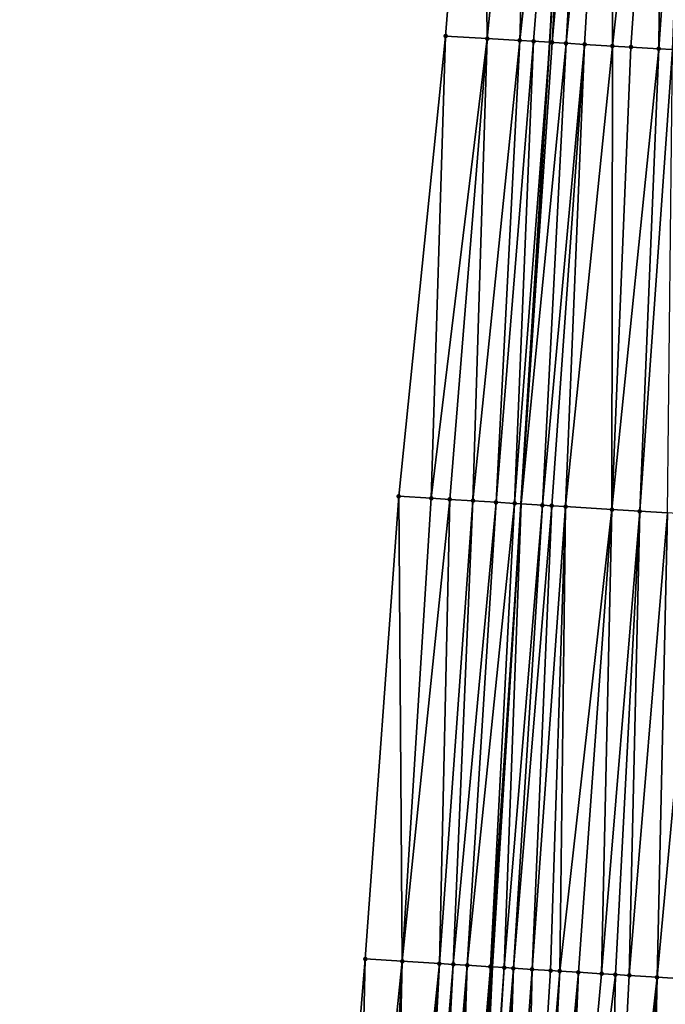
# Model space of a CAD drawing. Header units: feet. Extents: x 2004186 to 2014793, y 836912 to 864902.
# Tile 276 of 656: x 2010684 to 2010712, y 845421 to 845464. Entities that reach past the tile are written whole.
import ezdxf

# ---------------------------------------------------------------- set-up
doc = ezdxf.new("R2010")
doc.units = ezdxf.units.FT
doc.header["$LTSCALE"] = 100
doc.header["$MEASUREMENT"] = 0
for name, color, linetype, lineweight in [('EP_Travel Lane', 5, 'Continuous', 40), ('Road Shots', 4, 'Continuous', 200), ('Road X-Section', 30, 'Continuous', 13)]:
    doc.layers.add(name, color=color, linetype=linetype, lineweight=lineweight)
doc.layers.add('I-77 SB_MM21-27-Surface-Border', color=7, linetype='Continuous')
doc.layers.add('I-77 SB_MM21-27-Surface-TIN', color=7, linetype='Continuous')

msp = doc.modelspace()

# ---------------------------------------------------------------- linework, layer by layer
at = {"layer": 'EP_Travel Lane'}
msp.add_polyline3d([(2010688.721868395, 845163.5837760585, 420.1983156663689), (2010689.938995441, 845183.5414340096, 420.4285566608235), (2010691.156067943, 845203.498197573, 420.6407721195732), (2010692.373227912, 845223.4563953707, 420.8531145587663), (2010693.590517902, 845243.4167251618, 421.0468504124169), (2010694.807854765, 845263.3778235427, 421.2321663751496), (2010696.025411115, 845283.33947389, 421.4553354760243), (2010697.255773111, 845303.2830267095, 421.6589744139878), (2010698.501887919, 845323.2432744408, 421.886820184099), (2010699.747918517, 845343.2021733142, 422.1327576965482), (2010700.994011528, 845363.1620719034, 422.3334524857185), (2010702.240117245, 845383.1221740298, 422.5148224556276), (2010703.486214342, 845403.0821380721, 422.7108676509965), (2010704.732303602, 845423.0419765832, 422.882726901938), (2010705.978141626, 845443.0012234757, 423.0616602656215), (2010707.213930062, 845462.898351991, 423.2089767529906), (2010708.433583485, 845482.8447857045, 423.331041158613), (2010709.603864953, 845502.7657125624, 423.4429845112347)], dxfattribs=at)
at = {"layer": 'I-77 SB_MM21-27-Surface-Border', "color": 3, "linetype": 'ByBlock', "lineweight": -2}
msp.add_polyline3d([(2010684.364728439, 845163.8603183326, 420.0579026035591), (2010685.025423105, 845183.8534304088, 420.2544708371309), (2010687.083227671, 845203.7566149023, 420.4934217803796), (2010687.943531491, 845223.7372291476, 420.7196682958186), (2010688.20515276, 845243.7576328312, 420.9128586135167), (2010689.464856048, 845263.7161216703, 421.0998648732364), (2010690.125708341, 845283.7134168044, 421.2920582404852), (2010691.377490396, 845303.6509596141, 421.5138194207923), (2010692.224658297, 845323.6367865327, 421.7147467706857), (2010693.470940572, 845343.5959540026, 421.9366347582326), (2010694.717274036, 845363.5559412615, 422.1339652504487), (2010695.963619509, 845383.5161208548, 422.3126115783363), (2010697.609173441, 845403.4511477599, 422.5087081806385), (2010699.254701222, 845423.385755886, 422.7114667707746), (2010700.700325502, 845443.3321453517, 422.8873310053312), (2010702.715359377, 845463.1689671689, 423.0533790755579), (2010704.302425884, 845483.090605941, 423.1922684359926), (2010705.464752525, 845503.0045661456, 423.2964426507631)], dxfattribs=at)
at = {"layer": 'I-77 SB_MM21-27-Surface-TIN', "color": 128, "linetype": 'ByBlock', "lineweight": -2}
for points in [[(2010704.302425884, 845483.090605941, 423.1922684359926), (2010702.715359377, 845463.1689671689, 423.0533790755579), (2010704.512110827, 845463.0608720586, 423.1166408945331)], [(2010706.498538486, 845482.9598778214, 423.2724184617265), (2010704.302425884, 845483.090605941, 423.1922684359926), (2010704.512110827, 845463.0608720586, 423.1166408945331)], [(2010706.498538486, 845482.9598778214, 423.2724184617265), (2010704.512110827, 845463.0608720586, 423.1166408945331), (2010705.909580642, 845462.9767390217, 423.1724124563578)], [(2010708.095715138, 845482.8648678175, 423.3225074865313), (2010706.498538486, 845482.9598778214, 423.2724184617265), (2010705.909580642, 845462.9767390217, 423.1724124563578)], [(2010708.095715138, 845482.8648678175, 423.3225074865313), (2010705.909580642, 845462.9767390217, 423.1724124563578), (2010706.508498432, 845462.9407180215, 423.1923094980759)], [(2010708.095715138, 845482.8648678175, 423.3225074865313), (2010706.508498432, 845462.9407180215, 423.1923094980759), (2010707.213930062, 845462.898351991, 423.2089767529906)], [(2010708.095715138, 845482.8648678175, 423.3225074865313), (2010707.213930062, 845462.898351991, 423.2089767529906), (2010708.433583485, 845482.8447857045, 423.331041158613)], [(2010707.307059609, 845462.8927589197, 423.2111771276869), (2010708.433583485, 845482.8447857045, 423.331041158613), (2010707.213930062, 845462.898351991, 423.2089767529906)], [(2010709.093953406, 845482.8055348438, 423.3477203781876), (2010708.433583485, 845482.8447857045, 423.331041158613), (2010707.307059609, 845462.8927589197, 423.2111771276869)], [(2010709.093953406, 845482.8055348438, 423.3477203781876), (2010707.307059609, 845462.8927589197, 423.2111771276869), (2010707.905984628, 845462.8568587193, 423.2176408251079)], [(2010709.892546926, 845482.7581175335, 423.3616983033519), (2010709.093953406, 845482.8055348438, 423.3477203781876), (2010707.905984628, 845462.8568587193, 423.2176408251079)], [(2010709.892546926, 845482.7581175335, 423.3616983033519), (2010707.905984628, 845462.8568587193, 423.2176408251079), (2010708.704554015, 845462.8090367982, 423.2212534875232)], [(2010709.892546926, 845482.7581175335, 423.3616983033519), (2010708.704554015, 845462.8090367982, 423.2212534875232), (2010709.902401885, 845462.7372001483, 423.238211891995)], [(2010712.088689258, 845482.6278912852, 423.378512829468), (2010709.892546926, 845482.7581175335, 423.3616983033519), (2010709.902401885, 845462.7372001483, 423.238211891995)], [(2010712.088689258, 845482.6278912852, 423.378512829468), (2010709.902401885, 845462.7372001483, 423.238211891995), (2010710.700970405, 845462.6893637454, 423.2434350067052)], [(2010712.088689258, 845482.6278912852, 423.378512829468), (2010710.700970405, 845462.6893637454, 423.2434350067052), (2010711.898830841, 845462.6177370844, 423.2370419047)], [(2010713.286583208, 845482.5568272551, 423.3916635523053), (2010712.088689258, 845482.6278912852, 423.378512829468), (2010711.898830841, 845462.6177370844, 423.2370419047)], [(2010713.286583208, 845482.5568272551, 423.3916635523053), (2010711.898830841, 845462.6177370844, 423.2370419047), (2010712.497757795, 845462.5818692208, 423.2399096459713)], [(2010702.09758136, 845443.2445312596, 422.9341100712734), (2010702.715359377, 845463.1689671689, 423.0533790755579), (2010700.700325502, 845443.3321453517, 422.8873310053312)], [(2010704.512110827, 845463.0608720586, 423.1166408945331), (2010702.715359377, 845463.1689671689, 423.0533790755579), (2010702.09758136, 845443.2445312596, 422.9341100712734)], [(2010704.512110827, 845463.0608720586, 423.1166408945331), (2010702.09758136, 845443.2445312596, 422.9341100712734), (2010702.896013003, 845443.1944616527, 422.961354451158)], [(2010704.512110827, 845463.0608720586, 423.1166408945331), (2010702.896013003, 845443.1944616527, 422.961354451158), (2010703.89405349, 845443.1318895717, 422.9936724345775)], [(2010705.909580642, 845462.9767390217, 423.1724124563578), (2010704.512110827, 845463.0608720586, 423.1166408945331), (2010703.89405349, 845443.1318895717, 422.9936724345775)], [(2010705.909580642, 845462.9767390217, 423.1724124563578), (2010703.89405349, 845443.1318895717, 422.9936724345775), (2010704.892090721, 845443.0692653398, 423.0320604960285)], [(2010706.508498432, 845462.9407180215, 423.1923094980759), (2010705.909580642, 845462.9767390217, 423.1724124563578), (2010704.892090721, 845443.0692653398, 423.0320604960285)], [(2010706.508498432, 845462.9407180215, 423.1923094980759), (2010704.892090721, 845443.0692653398, 423.0320604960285), (2010705.690525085, 845443.0192393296, 423.0542304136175)], [(2010706.508498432, 845462.9407180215, 423.1923094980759), (2010705.690525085, 845443.0192393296, 423.0542304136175), (2010707.213930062, 845462.898351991, 423.2089767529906)], [(2010705.690525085, 845443.0192393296, 423.0542304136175), (2010705.978141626, 845443.0012234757, 423.0616602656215), (2010707.213930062, 845462.898351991, 423.2089767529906)], [(2010707.307059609, 845462.8927589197, 423.2111771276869), (2010707.213930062, 845462.898351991, 423.2089767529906), (2010705.978141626, 845443.0012234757, 423.0616602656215)], [(2010707.905984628, 845462.8568587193, 423.2176408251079), (2010707.307059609, 845462.8927589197, 423.2111771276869), (2010705.978141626, 845443.0012234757, 423.0616602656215)], [(2010707.905984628, 845462.8568587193, 423.2176408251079), (2010705.978141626, 845443.0012234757, 423.0616602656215), (2010706.888177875, 845442.9442202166, 423.0851687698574)], [(2010708.704554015, 845462.8090367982, 423.2212534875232), (2010707.905984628, 845462.8568587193, 423.2176408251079), (2010706.888177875, 845442.9442202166, 423.0851687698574)], [(2010708.704554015, 845462.8090367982, 423.2212534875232), (2010706.888177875, 845442.9442202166, 423.0851687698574), (2010707.287397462, 845442.9192457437, 423.0917687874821)], [(2010708.704554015, 845462.8090367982, 423.2212534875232), (2010707.287397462, 845442.9192457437, 423.0917687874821), (2010707.886231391, 845442.8818568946, 423.0931881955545)], [(2010709.902401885, 845462.7372001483, 423.238211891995), (2010708.704554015, 845462.8090367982, 423.2212534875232), (2010707.886231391, 845442.8818568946, 423.0931881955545)], [(2010709.902401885, 845462.7372001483, 423.238211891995), (2010707.886231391, 845442.8818568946, 423.0931881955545), (2010709.882342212, 845442.7571909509, 423.1021618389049)], [(2010710.700970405, 845462.6893637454, 423.2434350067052), (2010709.902401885, 845462.7372001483, 423.238211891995), (2010709.882342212, 845442.7571909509, 423.1021618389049)], [(2010711.898830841, 845462.6177370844, 423.2370419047), (2010710.700970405, 845462.6893637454, 423.2434350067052), (2010709.882342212, 845442.7571909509, 423.1021618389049)], [(2010711.898830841, 845462.6177370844, 423.2370419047), (2010709.882342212, 845442.7571909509, 423.1021618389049), (2010711.080008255, 845442.6823841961, 423.1083827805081)], [(2010712.497757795, 845462.5818692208, 423.2399096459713), (2010711.898830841, 845462.6177370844, 423.2370419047), (2010711.080008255, 845442.6823841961, 423.1083827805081)], [(2010712.497757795, 845462.5818692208, 423.2399096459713), (2010711.080008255, 845442.6823841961, 423.1083827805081), (2010712.27767567, 845442.6075994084, 423.1120467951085)], [(2010700.700325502, 845443.3321453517, 422.8873310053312), (2010699.254701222, 845423.385755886, 422.7114667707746), (2010700.851558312, 845423.2855176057, 422.7631634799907)], [(2010702.09758136, 845443.2445312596, 422.9341100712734), (2010700.700325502, 845443.3321453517, 422.8873310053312), (2010700.851558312, 845423.2855176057, 422.7631634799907)], [(2010702.896013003, 845443.1944616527, 422.961354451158), (2010702.09758136, 845443.2445312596, 422.9341100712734), (2010700.851558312, 845423.2855176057, 422.7631634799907)], [(2010702.896013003, 845443.1944616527, 422.961354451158), (2010700.851558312, 845423.2855176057, 422.7631634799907), (2010702.448419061, 845423.1853379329, 422.8090992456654)], [(2010703.89405349, 845443.1318895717, 422.9936724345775), (2010702.896013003, 845443.1944616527, 422.961354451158), (2010702.448419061, 845423.1853379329, 422.8090992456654)], [(2010703.89405349, 845443.1318895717, 422.9936724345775), (2010702.448419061, 845423.1853379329, 422.8090992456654), (2010703.047238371, 845423.1477149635, 422.8317897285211)], [(2010704.892090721, 845443.0692653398, 423.0320604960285), (2010703.89405349, 845443.1318895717, 422.9936724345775), (2010703.047238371, 845423.1477149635, 422.8317897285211)], [(2010704.892090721, 845443.0692653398, 423.0320604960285), (2010703.047238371, 845423.1477149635, 422.8317897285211), (2010703.646056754, 845423.1100771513, 422.8559391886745)], [(2010705.690525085, 845443.0192393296, 423.0542304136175), (2010704.892090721, 845443.0692653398, 423.0320604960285), (2010703.646056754, 845423.1100771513, 422.8559391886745)], [(2010705.690525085, 845443.0192393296, 423.0542304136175), (2010703.646056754, 845423.1100771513, 422.8559391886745), (2010704.644097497, 845423.0475092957, 422.8802807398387)], [(2010705.690525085, 845443.0192393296, 423.0542304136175), (2010704.644097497, 845423.0475092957, 422.8802807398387), (2010705.978141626, 845443.0012234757, 423.0616602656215)], [(2010704.644097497, 845423.0475092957, 422.8802807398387), (2010704.732303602, 845423.0419765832, 422.882726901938), (2010705.978141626, 845443.0012234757, 423.0616602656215)], [(2010705.242920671, 845423.009948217, 422.8968875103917), (2010705.978141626, 845443.0012234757, 423.0616602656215), (2010704.732303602, 845423.0419765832, 422.882726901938)], [(2010706.888177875, 845442.9442202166, 423.0851687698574), (2010705.978141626, 845443.0012234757, 423.0616602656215), (2010705.242920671, 845423.009948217, 422.8968875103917)], [(2010706.888177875, 845442.9442202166, 423.0851687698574), (2010705.242920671, 845423.009948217, 422.8968875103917), (2010705.642139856, 845422.9849673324, 422.9020771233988)], [(2010707.287397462, 845442.9192457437, 423.0917687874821), (2010706.888177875, 845442.9442202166, 423.0851687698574), (2010705.642139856, 845422.9849673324, 422.9020771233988)], [(2010707.287397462, 845442.9192457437, 423.0917687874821), (2010705.642139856, 845422.9849673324, 422.9020771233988), (2010706.440578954, 845422.9350171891, 422.9113135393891)], [(2010707.886231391, 845442.8818568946, 423.0931881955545), (2010707.287397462, 845442.9192457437, 423.0917687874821), (2010706.440578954, 845422.9350171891, 422.9113135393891)], [(2010707.886231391, 845442.8818568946, 423.0931881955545), (2010706.440578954, 845422.9350171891, 422.9113135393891), (2010707.239022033, 845422.8851308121, 422.9142819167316)], [(2010707.886231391, 845442.8818568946, 423.0931881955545), (2010707.239022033, 845422.8851308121, 422.9142819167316), (2010707.638242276, 845422.8601668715, 422.9178060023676)], [(2010709.882342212, 845442.7571909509, 423.1021618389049), (2010707.886231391, 845442.8818568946, 423.0931881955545), (2010707.638242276, 845422.8601668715, 422.9178060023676)], [(2010709.882342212, 845442.7571909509, 423.1021618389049), (2010707.638242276, 845422.8601668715, 422.9178060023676), (2010708.436687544, 845422.8103155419, 422.917329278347)], [(2010709.882342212, 845442.7571909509, 423.1021618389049), (2010708.436687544, 845422.8103155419, 422.917329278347), (2010709.434741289, 845422.7479559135, 422.9212026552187)], [(2010711.080008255, 845442.6823841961, 423.1083827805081), (2010709.882342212, 845442.7571909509, 423.1021618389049), (2010709.434741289, 845422.7479559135, 422.9212026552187)], [(2010711.080008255, 845442.6823841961, 423.1083827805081), (2010709.434741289, 845422.7479559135, 422.9212026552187), (2010710.033573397, 845422.7105379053, 422.9237459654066)], [(2010711.080008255, 845442.6823841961, 423.1083827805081), (2010710.033573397, 845422.7105379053, 422.9237459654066), (2010710.632406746, 845422.6731397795, 422.9243349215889)], [(2010712.27767567, 845442.6075994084, 423.1120467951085), (2010711.080008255, 845442.6823841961, 423.1083827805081), (2010710.632406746, 845422.6731397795, 422.9243349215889)], [(2010712.27767567, 845442.6075994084, 423.1120467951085), (2010710.632406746, 845422.6731397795, 422.9243349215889), (2010711.830067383, 845422.5982464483, 422.9350554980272)], [(2010713.674947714, 845442.5202446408, 423.1286417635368), (2010712.27767567, 845442.6075994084, 423.1120467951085), (2010711.830067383, 845422.5982464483, 422.9350554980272)], [(2010713.674947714, 845442.5202446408, 423.1286417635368), (2010711.830067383, 845422.5982464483, 422.9350554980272), (2010713.626559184, 845422.4859200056, 422.9498039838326)], [(2010699.254701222, 845423.385755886, 422.7114667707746), (2010697.609173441, 845403.4511477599, 422.5087081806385), (2010698.80681675, 845403.3759769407, 422.547204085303)], [(2010700.851558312, 845423.2855176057, 422.7631634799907), (2010699.254701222, 845423.385755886, 422.7114667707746), (2010698.80681675, 845403.3759769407, 422.547204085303)], [(2010700.851558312, 845423.2855176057, 422.7631634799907), (2010698.80681675, 845403.3759769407, 422.547204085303), (2010699.804855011, 845403.313369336, 422.5758238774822)], [(2010700.851558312, 845423.2855176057, 422.7631634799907), (2010699.804855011, 845403.313369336, 422.5758238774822), (2010700.403678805, 845403.2758181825, 422.5916603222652)], [(2010702.448419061, 845423.1853379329, 422.8090992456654), (2010700.851558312, 845423.2855176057, 422.7631634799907), (2010700.403678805, 845403.2758181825, 422.5916603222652)], [(2010702.448419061, 845423.1853379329, 422.8090992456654), (2010700.403678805, 845403.2758181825, 422.5916603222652), (2010701.002504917, 845403.2383041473, 422.6038002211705)], [(2010702.448419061, 845423.1853379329, 422.8090992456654), (2010701.002504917, 845403.2383041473, 422.6038002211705), (2010701.202112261, 845403.2257776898, 422.6100158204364)], [(2010702.448419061, 845423.1853379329, 422.8090992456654), (2010701.202112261, 845403.2257776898, 422.6100158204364), (2010701.401718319, 845403.2132306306, 422.618283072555)], [(2010703.047238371, 845423.1477149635, 422.8317897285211), (2010702.448419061, 845423.1853379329, 422.8090992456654), (2010701.401718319, 845403.2132306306, 422.618283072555)], [(2010703.047238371, 845423.1477149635, 422.8317897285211), (2010701.401718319, 845403.2132306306, 422.618283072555), (2010702.000530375, 845403.1754914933, 422.6528405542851)], [(2010703.646056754, 845423.1100771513, 422.8559391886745), (2010703.047238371, 845423.1477149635, 422.8317897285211), (2010702.000530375, 845403.1754914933, 422.6528405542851)], [(2010703.646056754, 845423.1100771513, 422.8559391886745), (2010702.000530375, 845403.1754914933, 422.6528405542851), (2010702.399741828, 845403.1503867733, 422.670430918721)], [(2010703.646056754, 845423.1100771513, 422.8559391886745), (2010702.399741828, 845403.1503867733, 422.670430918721), (2010702.998564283, 845403.1128141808, 422.6884024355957)], [(2010704.644097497, 845423.0475092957, 422.8802807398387), (2010703.646056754, 845423.1100771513, 422.8559391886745), (2010702.998564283, 845403.1128141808, 422.6884024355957)], [(2010704.644097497, 845423.0475092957, 422.8802807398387), (2010702.998564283, 845403.1128141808, 422.6884024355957), (2010703.397775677, 845403.087708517, 422.7060867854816)], [(2010704.644097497, 845423.0475092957, 422.8802807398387), (2010703.397775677, 845403.087708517, 422.7060867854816), (2010704.732303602, 845423.0419765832, 422.882726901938)], [(2010703.397775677, 845403.087708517, 422.7060867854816), (2010703.486214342, 845403.0821380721, 422.7108676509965), (2010704.732303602, 845423.0419765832, 422.882726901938)], [(2010703.597380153, 845403.075136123, 422.716877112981), (2010704.732303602, 845423.0419765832, 422.882726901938), (2010703.486214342, 845403.0821380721, 422.7108676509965)], [(2010703.796985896, 845403.062584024, 422.7256462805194), (2010704.732303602, 845423.0419765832, 422.882726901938), (2010703.597380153, 845403.075136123, 422.716877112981)], [(2010705.242920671, 845423.009948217, 422.8968875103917), (2010704.732303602, 845423.0419765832, 422.882726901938), (2010703.796985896, 845403.062584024, 422.7256462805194)], [(2010705.242920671, 845423.009948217, 422.8968875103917), (2010703.796985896, 845403.062584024, 422.7256462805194), (2010703.996596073, 845403.0501029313, 422.7273440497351)], [(2010705.642139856, 845422.9849673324, 422.9020771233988), (2010705.242920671, 845423.009948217, 422.8968875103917), (2010703.996596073, 845403.0501029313, 422.7273440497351)], [(2010705.642139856, 845422.9849673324, 422.9020771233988), (2010703.996596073, 845403.0501029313, 422.7273440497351), (2010704.395818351, 845403.0251715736, 422.7276694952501)], [(2010705.642139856, 845422.9849673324, 422.9020771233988), (2010704.395818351, 845403.0251715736, 422.7276694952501), (2010704.994648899, 845402.9877285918, 422.7327332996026)], [(2010706.440578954, 845422.9350171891, 422.9113135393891), (2010705.642139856, 845422.9849673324, 422.9020771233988), (2010704.994648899, 845402.9877285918, 422.7327332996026)], [(2010706.440578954, 845422.9350171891, 422.9113135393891), (2010704.994648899, 845402.9877285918, 422.7327332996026), (2010705.992702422, 845402.9253654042, 422.7370119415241)], [(2010707.239022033, 845422.8851308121, 422.9142819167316), (2010706.440578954, 845422.9350171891, 422.9113135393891), (2010705.992702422, 845402.9253654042, 422.7370119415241)], [(2010707.638242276, 845422.8601668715, 422.9178060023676), (2010707.239022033, 845422.8851308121, 422.9142819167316), (2010705.992702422, 845402.9253654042, 422.7370119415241)], [(2010707.638242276, 845422.8601668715, 422.9178060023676), (2010705.992702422, 845402.9253654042, 422.7370119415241), (2010706.591537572, 845402.8879961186, 422.7347364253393)], [(2010708.436687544, 845422.8103155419, 422.917329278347), (2010707.638242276, 845422.8601668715, 422.9178060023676), (2010706.591537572, 845402.8879961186, 422.7347364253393)], [(2010708.436687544, 845422.8103155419, 422.917329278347), (2010706.591537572, 845402.8879961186, 422.7347364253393), (2010707.19037099, 845402.8505990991, 422.7352229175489)], [(2010708.436687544, 845422.8103155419, 422.917329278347), (2010707.19037099, 845402.8505990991, 422.7352229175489), (2010707.589594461, 845402.8256868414, 422.7336462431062)], [(2010709.434741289, 845422.7479559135, 422.9212026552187), (2010708.436687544, 845422.8103155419, 422.917329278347), (2010707.589594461, 845402.8256868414, 422.7336462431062)], [(2010710.033573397, 845422.7105379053, 422.9237459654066), (2010709.434741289, 845422.7479559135, 422.9212026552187), (2010707.589594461, 845402.8256868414, 422.7336462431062)], [(2010710.033573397, 845422.7105379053, 422.9237459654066), (2010707.589594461, 845402.8256868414, 422.7336462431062), (2010709.585703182, 845402.7009872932, 422.7395318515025)], [(2010710.632406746, 845422.6731397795, 422.9243349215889), (2010710.033573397, 845422.7105379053, 422.9237459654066), (2010709.585703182, 845402.7009872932, 422.7395318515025)], [(2010711.830067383, 845422.5982464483, 422.9350554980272), (2010710.632406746, 845422.6731397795, 422.9243349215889), (2010709.585703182, 845402.7009872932, 422.7395318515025)], [(2010711.830067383, 845422.5982464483, 422.9350554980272), (2010709.585703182, 845402.7009872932, 422.7395318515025), (2010710.583759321, 845402.6386659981, 422.7396384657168)], [(2010711.830067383, 845422.5982464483, 422.9350554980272), (2010710.583759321, 845402.6386659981, 422.7396384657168), (2010711.382200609, 845402.5887509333, 422.7455027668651)], [(2010713.626559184, 845422.4859200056, 422.9498039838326), (2010711.830067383, 845422.5982464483, 422.9350554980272), (2010711.382200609, 845402.5887509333, 422.7455027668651)], [(2010713.626559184, 845422.4859200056, 422.9498039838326), (2010711.382200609, 845402.5887509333, 422.7455027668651), (2010712.9790851, 845402.488951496, 422.7541747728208)]]:
    msp.add_3dface(points, dxfattribs=at)
at = {"layer": 'Road Shots', "lineweight": 100}
for p in [(2010702.715359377, 845463.1689671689, 423.0533790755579), (2010704.512110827, 845463.0608720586, 423.1166408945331), (2010705.909580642, 845462.9767390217, 423.1724124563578), (2010706.508498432, 845462.9407180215, 423.1923094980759), (2010707.307059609, 845462.8927589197, 423.2111771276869), (2010707.905984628, 845462.8568587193, 423.2176408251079), (2010708.704554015, 845462.8090367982, 423.2212534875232), (2010709.902401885, 845462.7372001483, 423.238211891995), (2010710.700970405, 845462.6893637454, 423.2434350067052), (2010711.898830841, 845462.6177370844, 423.2370419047), (2010700.700325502, 845443.3321453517, 422.8873310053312), (2010702.09758136, 845443.2445312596, 422.9341100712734), (2010702.896013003, 845443.1944616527, 422.961354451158), (2010703.89405349, 845443.1318895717, 422.9936724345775), (2010704.892090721, 845443.0692653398, 423.0320604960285), (2010705.690525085, 845443.0192393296, 423.0542304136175), (2010706.888177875, 845442.9442202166, 423.0851687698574), (2010707.287397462, 845442.9192457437, 423.0917687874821), (2010707.886231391, 845442.8818568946, 423.0931881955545), (2010709.882342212, 845442.7571909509, 423.1021618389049), (2010711.080008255, 845442.6823841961, 423.1083827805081), (2010699.254701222, 845423.385755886, 422.7114667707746), (2010700.851558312, 845423.2855176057, 422.7631634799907), (2010702.448419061, 845423.1853379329, 422.8090992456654), (2010703.047238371, 845423.1477149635, 422.8317897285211), (2010703.646056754, 845423.1100771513, 422.8559391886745), (2010704.644097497, 845423.0475092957, 422.8802807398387), (2010705.242920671, 845423.009948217, 422.8968875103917), (2010705.642139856, 845422.9849673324, 422.9020771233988), (2010706.440578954, 845422.9350171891, 422.9113135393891), (2010707.239022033, 845422.8851308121, 422.9142819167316), (2010707.638242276, 845422.8601668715, 422.9178060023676), (2010708.436687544, 845422.8103155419, 422.917329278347), (2010709.434741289, 845422.7479559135, 422.9212026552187), (2010710.033573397, 845422.7105379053, 422.9237459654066), (2010710.632406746, 845422.6731397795, 422.9243349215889), (2010711.830067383, 845422.5982464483, 422.9350554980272)]:
    msp.add_point(p, dxfattribs=at)
at = {"layer": 'Road X-Section', "extrusion": (0.05973436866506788, 0.9981736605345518, 0.009008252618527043), "elevation": 964030.9344619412, "flags": 128}
msp.add_lwpolyline([(-1956606.670580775, -8261.516022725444), (-1956608.470580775, -8261.452758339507), (-1956609.870580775, -8261.396984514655), (-1956610.470580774, -8261.377086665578), (-1956611.270580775, -8261.35821827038), (-1956611.870580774, -8261.351754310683), (-1956612.670580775, -8261.348141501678), (-1956613.870580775, -8261.331182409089), (-1956614.670580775, -8261.32595908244), (-1956615.870580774, -8261.332352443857), (-1956616.470580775, -8261.329484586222), (-1956617.670580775, -8261.310467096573), (-1956618.270580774, -8261.307170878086), (-1956619.070580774, -8261.304632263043), (-1956619.870580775, -8261.293925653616), (-1956621.470580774, -8261.263555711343), (-1956621.870580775, -8261.260123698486), (-1956622.670580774, -8261.260513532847), (-1956623.270580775, -8261.253400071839), (-1956624.270580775, -8261.238210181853), (-1956624.670580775, -8261.236388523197), (-1956625.470580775, -8261.244624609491), (-1956626.070580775, -8261.250393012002), (-1956626.670580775, -8261.249135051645), (-1956627.470580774, -8261.247097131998), (-1956628.470580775, -8261.247921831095), (-1956629.670580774, -8261.239887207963), (-1956631.670580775, -8261.245364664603), (-1956632.670580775, -8261.244265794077), (-1956634.270580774, -8261.23565431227), (-1956635.270580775, -8261.222068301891), (-1956635.870580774, -8261.221354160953), (-1956637.270580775, -8261.221945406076), (-1956638.470580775, -8261.21296543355), (-1956640.270580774, -8261.206829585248), (-1956641.070580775, -8261.200844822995), (-1956641.870580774, -8261.199885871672), (-1956642.470580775, -8261.195689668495), (-1956644.870580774, -8261.195528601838), (-1956645.870580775, -8261.202845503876), (-1956646.670580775, -8261.210468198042), (-1956646.870580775, -8261.210559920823), (-1956647.070580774, -8261.208371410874), (-1956647.870580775, -8261.184411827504), (-1956648.270580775, -8261.17962929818), (-1956650.070580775, -8261.17602824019), (-1956651.070580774, -8261.179055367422), (-1956652.070580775, -8261.1801530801), (-1956653.470580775, -8261.182884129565)], dxfattribs=at)
at = {"layer": 'Road X-Section', "extrusion": (0.06229211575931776, 0.9980208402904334, 0.008607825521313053), "elevation": 969024.505688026, "flags": 128}
msp.add_lwpolyline([(-1954129.14520606, -7918.599908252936), (-1954130.54520606, -7918.553127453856), (-1954131.34520606, -7918.525882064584), (-1954132.34520606, -7918.493562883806), (-1954133.34520606, -7918.4551734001), (-1954134.14520606, -7918.433002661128), (-1954135.34520606, -7918.402063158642), (-1954135.74520606, -7918.395462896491), (-1954136.34520606, -7918.394043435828), (-1954138.34520606, -7918.385069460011), (-1954139.545206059, -7918.378848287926), (-1954140.74520606, -7918.375184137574), (-1954142.145206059, -7918.358588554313), (-1954143.545206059, -7918.353326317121), (-1954143.94520606, -7918.347213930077), (-1954144.74520606, -7918.329204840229), (-1954145.14520606, -7918.325001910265), (-1954145.74520606, -7918.326195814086), (-1954146.34520606, -7918.329759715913), (-1954146.945206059, -7918.326123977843), (-1954147.74520606, -7918.317298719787), (-1954148.34520606, -7918.318423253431), (-1954149.14520606, -7918.326187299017), (-1954149.94520606, -7918.325505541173), (-1954152.14520606, -7918.320750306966), (-1954153.545206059, -7918.327456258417), (-1954154.34520606, -7918.334382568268), (-1954154.94520606, -7918.335214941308), (-1954157.54520606, -7918.327499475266), (-1954158.14520606, -7918.3208754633), (-1954158.54520606, -7918.316749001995), (-1954159.74520606, -7918.317694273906), (-1954161.545206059, -7918.308327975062), (-1954162.34520606, -7918.30171995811), (-1954164.34520606, -7918.301986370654), (-1954164.94520606, -7918.298326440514), (-1954167.94520606, -7918.30137557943), (-1954168.545206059, -7918.298261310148), (-1954169.34520606, -7918.302465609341), (-1954169.94520606, -7918.307940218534), (-1954170.34520606, -7918.307055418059), (-1954170.94520606, -7918.292696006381), (-1954171.145206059, -7918.291251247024), (-1954172.34520606, -7918.297245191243), (-1954172.94520606, -7918.292702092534), (-1954173.94520606, -7918.297529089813), (-1954174.34520606, -7918.3001520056), (-1954175.14520606, -7918.299893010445), (-1954176.74520606, -7918.307775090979), (-1954176.94520606, -7918.307755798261)], dxfattribs=at)
at = {"layer": 'Road X-Section', "extrusion": (0.06231698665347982, 0.9980043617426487, 0.01019250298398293), "elevation": 969041.2536108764, "flags": 128}
msp.add_lwpolyline([(-1954103.8942442, -9454.735527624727), (-1954105.494244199, -9454.683828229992), (-1954107.094244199, -9454.63789007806), (-1954107.694244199, -9454.615198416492), (-1954108.294244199, -9454.591047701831), (-1954109.294244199, -9454.566704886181), (-1954109.894244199, -9454.550097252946), (-1954110.294244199, -9454.544907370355), (-1954111.094244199, -9454.535670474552), (-1954111.894244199, -9454.532701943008), (-1954112.294244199, -9454.529177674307), (-1954113.0942442, -9454.529654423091), (-1954114.094244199, -9454.525780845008), (-1954114.694244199, -9454.523237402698), (-1954115.294244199, -9454.522648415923), (-1954116.494244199, -9454.511927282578), (-1954118.294244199, -9454.497178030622), (-1954119.294244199, -9454.489083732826), (-1954120.294244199, -9454.474081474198), (-1954120.494244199, -9454.47415875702), (-1954120.894244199, -9454.479016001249), (-1954121.094244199, -9454.479520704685), (-1954121.2942442, -9454.476557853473), (-1954121.894244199, -9454.461398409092), (-1954122.294244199, -9454.45659954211), (-1954123.094244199, -9454.455006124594), (-1954124.294244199, -9454.463051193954), (-1954125.094244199, -9454.464169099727), (-1954125.694244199, -9454.473730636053), (-1954126.094244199, -9454.475332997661), (-1954126.694244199, -9454.471253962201), (-1954127.494244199, -9454.462634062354), (-1954127.694244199, -9454.462879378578), (-1954128.694244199, -9454.478563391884), (-1954129.094244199, -9454.477950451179), (-1954129.694244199, -9454.474059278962), (-1954130.494244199, -9454.477642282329), (-1954131.294244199, -9454.473788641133), (-1954131.8942442, -9454.469065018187), (-1954132.894244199, -9454.468729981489), (-1954133.294244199, -9454.461926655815), (-1954133.694244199, -9454.46021188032), (-1954134.0942442, -9454.460682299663), (-1954134.694244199, -9454.467526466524), (-1954135.494244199, -9454.467260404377), (-1954136.4942442, -9454.463576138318), (-1954137.294244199, -9454.457627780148), (-1954138.094244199, -9454.450492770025), (-1954138.494244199, -9454.446495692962), (-1954139.094244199, -9454.449133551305), (-1954139.494244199, -9454.446987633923), (-1954139.894244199, -9454.445096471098), (-1954140.894244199, -9454.44579063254), (-1954141.894244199, -9454.449965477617), (-1954142.294244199, -9454.449507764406), (-1954142.694244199, -9454.450695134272), (-1954143.694244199, -9454.446866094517), (-1954144.294244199, -9454.447487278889), (-1954144.894244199, -9454.450815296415), (-1954145.294244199, -9454.45903415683), (-1954145.494244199, -9454.457564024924), (-1954145.894244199, -9454.445891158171), (-1954146.094244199, -9454.444469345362), (-1954146.694244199, -9454.451641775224), (-1954147.494244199, -9454.454537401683), (-1954148.294244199, -9454.46041042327), (-1954148.894244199, -9454.470021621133), (-1954149.494244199, -9454.47408226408), (-1954151.294244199, -9454.484642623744), (-1954152.094244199, -9454.490681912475)], dxfattribs=at)

doc.saveas('drawing.dxf')
